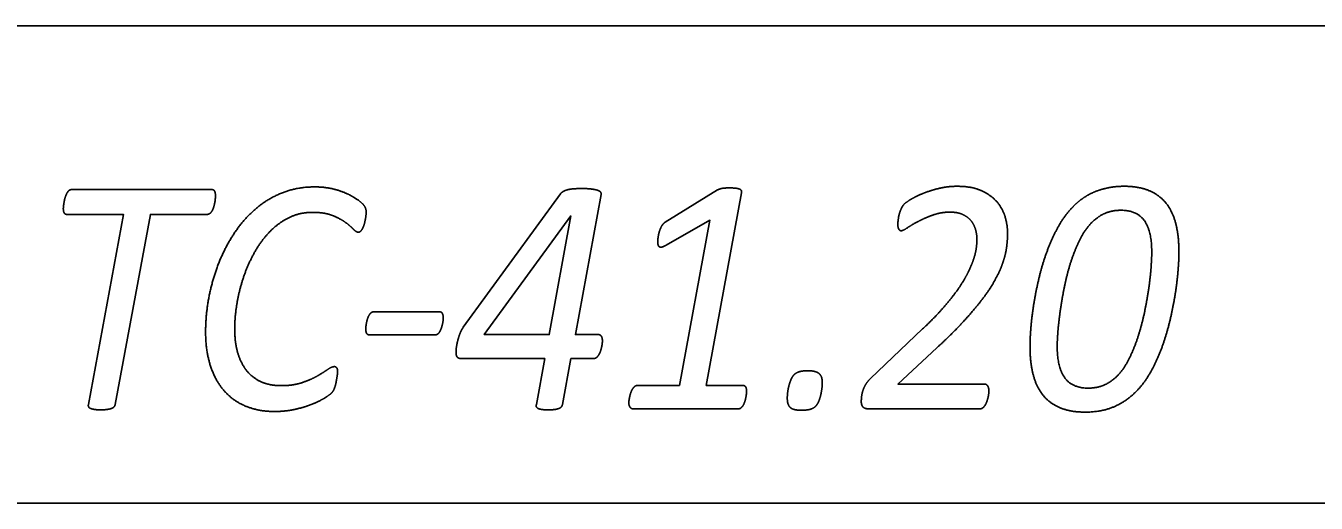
# Model space of a CAD drawing. Extents: x -14196 to 143, y -6096 to 28.
# Drawn here: x 83.134 to 83.866, y -4.579 to -4.308 of the extents above; entities that cross this region are included whole.
import ezdxf

# ---------------------------------------------------------------- set-up
doc = ezdxf.new("R2010")
doc.units = 0
doc.layers.add('RS_Raster1', color=7, linetype='Continuous')
doc.layers.add('SH_Text', color=7, linetype='Continuous')

msp = doc.modelspace()

# ---------------------------------------------------------------- linework, layer by layer
at = {"layer": 'RS_Raster1'}
for p, q in [((81.09453, -4.30794), (94.54453, -4.30794)), ((81.09453, -4.57886), (94.54453, -4.57886))]:
    msp.add_line(p, q, dxfattribs=at)
at = {"layer": 'SH_Text'}
for p, q in [((83.15963, -4.40089), (83.2393, -4.40089)), ((83.49667, -4.41942), (83.52642, -4.4011)), ((83.24134, -4.40426), (83.24134, -4.40426)), ((83.43726, -4.40328), (83.38206, -4.47903)), ((83.3269, -4.41361), (83.3269, -4.41361)), ((83.77286, -4.43654), (83.77286, -4.43654)), ((83.7883, -4.43635), (83.7883, -4.43635)), ((83.33136, -4.47025), (83.36842, -4.47025)), ((83.37063, -4.47342), (83.37063, -4.47342)), ((83.61329, -4.50804), (83.64277, -4.48)), ((83.36594, -4.4834), (83.32889, -4.4834)), ((83.46101, -4.48681), (83.46101, -4.48681)), ((83.58584, -4.51054), (83.58584, -4.51054)), ((83.54286, -4.5155), (83.54286, -4.5155)), ((83.68043, -4.51517), (83.68043, -4.51517)), ((83.53826, -4.5253), (83.47839, -4.5253)), ((83.67538, -4.5253), (83.61207, -4.5253))]:
    msp.add_line(p, q, dxfattribs=at)
for points in [[(83.45861, -4.48317), (83.44565, -4.48317), (83.46032, -4.40367)], [(83.53996, -4.40264), (83.51997, -4.51204), (83.54065, -4.51204)], [(83.16925, -4.52281), (83.18912, -4.41497), (83.15711, -4.41497)], [(83.23664, -4.41497), (83.20441, -4.41497), (83.18446, -4.52281)], [(83.48088, -4.51204), (83.50476, -4.51204), (83.522, -4.41826), (83.49717, -4.43246)], [(83.38101, -4.49678), (83.42832, -4.49678), (83.42354, -4.52291)], [(83.43832, -4.52291), (83.44314, -4.49678), (83.45606, -4.49678)], [(83.65091, -4.49068), (83.62873, -4.51122), (83.67768, -4.51122)]]:
    msp.add_lwpolyline(points, dxfattribs=at)
msp.add_lwpolyline([(83.44316, -4.41569), (83.43081, -4.48317), (83.39392, -4.48317), (83.44305, -4.41569)], close=True, dxfattribs=at)
for points in [[(83.15692, -4.40316), (83.15744, -4.40214), (83.1581, -4.40152)], [(83.1581, -4.40152), (83.15876, -4.40089), (83.15963, -4.40089)], [(83.2393, -4.40089), (83.24045, -4.40089), (83.24089, -4.4018)], [(83.24089, -4.4018), (83.24134, -4.40272), (83.24134, -4.40426)], [(83.27886, -4.40287), (83.28745, -4.39936), (83.29771, -4.39936)], [(83.29771, -4.39936), (83.30417, -4.39936), (83.30979, -4.40095)], [(83.30979, -4.40095), (83.3154, -4.40254), (83.31938, -4.40495)], [(83.43882, -4.40194), (83.4378, -4.40251), (83.43726, -4.40328)], [(83.4413, -4.40097), (83.43984, -4.40136), (83.43882, -4.40194)], [(83.44481, -4.40045), (83.44277, -4.40059), (83.4413, -4.40097)], [(83.4496, -4.4003), (83.44685, -4.4003), (83.44481, -4.40045)], [(83.45456, -4.40054), (83.4525, -4.4003), (83.4496, -4.4003)], [(83.45794, -4.40117), (83.45663, -4.40078), (83.45456, -4.40054)], [(83.45983, -4.40218), (83.45926, -4.40155), (83.45794, -4.40117)], [(83.46032, -4.40367), (83.46041, -4.4028), (83.45983, -4.40218)], [(83.52642, -4.4011), (83.52686, -4.40081), (83.52744, -4.40062)], [(83.52744, -4.40062), (83.52802, -4.40043), (83.52882, -4.40024)], [(83.52882, -4.40024), (83.52962, -4.40004), (83.53072, -4.4)], [(83.53072, -4.4), (83.53183, -4.39995), (83.53334, -4.39995)], [(83.53334, -4.39995), (83.53555, -4.39995), (83.53692, -4.40014)], [(83.53692, -4.40014), (83.53829, -4.40033), (83.53904, -4.40067)], [(83.53904, -4.40067), (83.53979, -4.40101), (83.53992, -4.40154)], [(83.53992, -4.40154), (83.54005, -4.40207), (83.53996, -4.40264)], [(83.64304, -4.40306), (83.64711, -4.40142), (83.65206, -4.40021)], [(83.65206, -4.40021), (83.65702, -4.39901), (83.66233, -4.39901)], [(83.66233, -4.39901), (83.67083, -4.39901), (83.6764, -4.40161)], [(83.6764, -4.40161), (83.68198, -4.4042), (83.68521, -4.40815)], [(83.74008, -4.40233), (83.73632, -4.40392), (83.73309, -4.40632)], [(83.74809, -4.39988), (83.74384, -4.40074), (83.74008, -4.40233)], [(83.75712, -4.39901), (83.75234, -4.39901), (83.74809, -4.39988)], [(83.77143, -4.40151), (83.76551, -4.39901), (83.75712, -4.39901)], [(83.7811, -4.40878), (83.77735, -4.40401), (83.77143, -4.40151)], [(83.15512, -4.41), (83.15526, -4.40899), (83.15547, -4.40774)], [(83.15547, -4.40774), (83.15569, -4.40648), (83.15604, -4.40533)], [(83.15604, -4.40533), (83.15639, -4.40417), (83.15692, -4.40316)], [(83.24103, -4.40803), (83.24081, -4.40919), (83.24045, -4.41049)], [(83.24129, -4.40586), (83.24125, -4.40687), (83.24103, -4.40803)], [(83.24134, -4.40426), (83.24134, -4.40484), (83.24129, -4.40586)], [(83.26342, -4.41248), (83.27028, -4.40638), (83.27886, -4.40287)], [(83.31938, -4.40495), (83.32336, -4.40735), (83.32513, -4.40923)], [(83.32513, -4.40923), (83.3269, -4.41111), (83.3269, -4.41361)], [(83.63114, -4.41081), (83.63162, -4.4099), (83.63224, -4.40922)], [(83.63224, -4.40922), (83.63322, -4.40816), (83.63609, -4.40643)], [(83.63609, -4.40643), (83.63897, -4.40469), (83.64304, -4.40306)], [(83.68521, -4.40815), (83.68844, -4.41209), (83.68973, -4.41671)], [(83.73309, -4.40632), (83.72986, -4.40873), (83.72712, -4.41171)], [(83.78658, -4.42052), (83.78486, -4.41354), (83.7811, -4.40878)], [(83.15499, -4.41169), (83.15499, -4.41102), (83.15512, -4.41)], [(83.15544, -4.4141), (83.15499, -4.41324), (83.15499, -4.41169)], [(83.15711, -4.41497), (83.15588, -4.41497), (83.15544, -4.4141)], [(83.23828, -4.41435), (83.23753, -4.41497), (83.23664, -4.41497)], [(83.23957, -4.41275), (83.23903, -4.41372), (83.23828, -4.41435)], [(83.24045, -4.41049), (83.2401, -4.41179), (83.23957, -4.41275)], [(83.25138, -4.42666), (83.25656, -4.41859), (83.26342, -4.41248)], [(83.28301, -4.41683), (83.2769, -4.41985), (83.27199, -4.42499)], [(83.29656, -4.4138), (83.28912, -4.4138), (83.28301, -4.41683)], [(83.30775, -4.41558), (83.30328, -4.4138), (83.29656, -4.4138)], [(83.31505, -4.41943), (83.31222, -4.41736), (83.30775, -4.41558)], [(83.3269, -4.41361), (83.3269, -4.41563), (83.32628, -4.41862)], [(83.62884, -4.4188), (83.62897, -4.41789), (83.6291, -4.41683)], [(83.6291, -4.41683), (83.62924, -4.41577), (83.62955, -4.41471)], [(83.62955, -4.41471), (83.62986, -4.41365), (83.63025, -4.41269)], [(83.63025, -4.41269), (83.63065, -4.41173), (83.63114, -4.41081)], [(83.64869, -4.41531), (83.64409, -4.41695), (83.64038, -4.41891)], [(83.65833, -4.41368), (83.65329, -4.41368), (83.64869, -4.41531)], [(83.66598, -4.41522), (83.66296, -4.41368), (83.65833, -4.41368)], [(83.67065, -4.41905), (83.669, -4.41675), (83.66598, -4.41522)], [(83.68973, -4.41671), (83.69101, -4.42133), (83.69101, -4.42546)], [(83.72712, -4.41171), (83.7226, -4.41662), (83.71915, -4.42311)], [(83.73806, -4.42032), (83.74161, -4.41657), (83.74581, -4.4146)], [(83.74581, -4.4146), (83.75002, -4.41263), (83.75525, -4.41263)], [(83.75525, -4.41263), (83.76445, -4.41263), (83.76866, -4.41848)], [(83.31956, -4.42329), (83.31788, -4.4215), (83.31505, -4.41943)], [(83.32248, -4.42507), (83.32124, -4.42507), (83.31956, -4.42329)], [(83.32464, -4.42333), (83.32363, -4.42507), (83.32248, -4.42507)], [(83.32628, -4.41862), (83.32566, -4.4216), (83.32464, -4.42333)], [(83.49336, -4.42465), (83.49385, -4.42306), (83.49464, -4.42162)], [(83.49464, -4.42162), (83.49544, -4.42018), (83.49667, -4.41942)], [(83.62871, -4.42049), (83.62871, -4.41972), (83.62884, -4.4188)], [(83.62923, -4.42328), (83.62871, -4.42232), (83.62871, -4.42049)], [(83.63064, -4.42425), (83.62976, -4.42425), (83.62923, -4.42328)], [(83.63414, -4.42256), (83.63162, -4.42425), (83.63064, -4.42425)], [(83.64038, -4.41891), (83.63666, -4.42088), (83.63414, -4.42256)], [(83.67296, -4.42399), (83.67229, -4.42135), (83.67065, -4.41905)], [(83.67363, -4.42892), (83.67363, -4.42662), (83.67296, -4.42399)], [(83.71915, -4.42311), (83.7157, -4.42961), (83.71309, -4.43687)], [(83.73177, -4.42984), (83.73452, -4.42416), (83.73806, -4.42032)], [(83.76866, -4.41848), (83.77286, -4.42434), (83.77286, -4.43654)], [(83.7883, -4.43635), (83.7883, -4.42749), (83.78658, -4.42052)], [(83.24275, -4.44387), (83.24621, -4.43474), (83.25138, -4.42666)], [(83.27199, -4.42499), (83.26707, -4.43013), (83.26335, -4.43685)], [(83.49243, -4.43045), (83.49243, -4.42939), (83.49266, -4.42781)], [(83.49265, -4.43237), (83.49243, -4.4316), (83.49243, -4.43045)], [(83.49266, -4.42781), (83.49288, -4.42623), (83.49336, -4.42465)], [(83.67327, -4.43397), (83.67363, -4.43114), (83.67363, -4.42892)], [(83.69101, -4.42546), (83.69101, -4.42941), (83.69048, -4.43354)], [(83.7269, -4.4421), (83.72903, -4.43551), (83.73177, -4.42984)], [(83.26335, -4.43685), (83.25963, -4.44357), (83.2572, -4.45092)], [(83.49344, -4.43342), (83.49287, -4.43313), (83.49265, -4.43237)], [(83.49489, -4.43347), (83.49401, -4.43371), (83.49344, -4.43342)], [(83.49717, -4.43246), (83.49577, -4.43323), (83.49489, -4.43347)], [(83.67177, -4.44027), (83.67292, -4.43681), (83.67327, -4.43397)], [(83.69048, -4.43354), (83.68995, -4.43768), (83.6884, -4.44225)], [(83.71309, -4.43687), (83.71048, -4.44414), (83.70871, -4.45169)], [(83.77286, -4.43654), (83.77286, -4.4399), (83.77246, -4.44529)], [(83.78782, -4.44669), (83.7883, -4.44058), (83.7883, -4.43635)], [(83.23753, -4.46266), (83.2393, -4.453), (83.24275, -4.44387)], [(83.66857, -4.44792), (83.67061, -4.44374), (83.67177, -4.44027)], [(83.6884, -4.44225), (83.68685, -4.44682), (83.68406, -4.45191)], [(83.72336, -4.45566), (83.72478, -4.44869), (83.7269, -4.4421)], [(83.77246, -4.44529), (83.77207, -4.45067), (83.77114, -4.45712)], [(83.2572, -4.45092), (83.25476, -4.45827), (83.25352, -4.46576)], [(83.66312, -4.45706), (83.66653, -4.4521), (83.66857, -4.44792)], [(83.68406, -4.45191), (83.68127, -4.45701), (83.6768, -4.46293)], [(83.70871, -4.45169), (83.70694, -4.45925), (83.70583, -4.46632)], [(83.78623, -4.45987), (83.78733, -4.4528), (83.78782, -4.44669)], [(83.6547, -4.46773), (83.65971, -4.46201), (83.66312, -4.45706)], [(83.72101, -4.46912), (83.72194, -4.46263), (83.72336, -4.45566)], [(83.77114, -4.45712), (83.77021, -4.46356), (83.76875, -4.47053)], [(83.78335, -4.47455), (83.78512, -4.46694), (83.78623, -4.45987)], [(83.23576, -4.48146), (83.23576, -4.47232), (83.23753, -4.46266)], [(83.25352, -4.46576), (83.25228, -4.47325), (83.25228, -4.47998)], [(83.64277, -4.48), (83.64969, -4.47346), (83.6547, -4.46773)], [(83.6768, -4.46293), (83.67233, -4.46884), (83.666, -4.47572)], [(83.70583, -4.46632), (83.70473, -4.47339), (83.70424, -4.4795)], [(83.32708, -4.47654), (83.3273, -4.47544), (83.32765, -4.47428)], [(83.32765, -4.47428), (83.32801, -4.47313), (83.32854, -4.47222)], [(83.32854, -4.47222), (83.32907, -4.47131), (83.32973, -4.47078)], [(83.32973, -4.47078), (83.33039, -4.47025), (83.33136, -4.47025)], [(83.36842, -4.47025), (83.36966, -4.47025), (83.37014, -4.47112)], [(83.37014, -4.47112), (83.37063, -4.47198), (83.37063, -4.47342)], [(83.37059, -4.47496), (83.37054, -4.47592), (83.37028, -4.47702)], [(83.37063, -4.47342), (83.37063, -4.474), (83.37059, -4.47496)], [(83.71964, -4.48095), (83.72008, -4.47561), (83.72101, -4.46912)], [(83.76875, -4.47053), (83.76729, -4.4775), (83.76516, -4.48409)], [(83.77902, -4.48936), (83.78158, -4.48215), (83.78335, -4.47455)], [(83.23855, -4.50102), (83.23576, -4.49251), (83.23576, -4.48146)], [(83.25228, -4.47998), (83.25228, -4.48766), (83.25406, -4.49367)], [(83.32668, -4.47995), (83.32668, -4.47947), (83.32677, -4.47855)], [(83.32721, -4.48254), (83.32668, -4.48167), (83.32668, -4.47995)], [(83.32677, -4.47855), (83.32686, -4.47764), (83.32708, -4.47654)], [(83.32889, -4.4834), (83.32774, -4.4834), (83.32721, -4.48254)], [(83.36758, -4.48282), (83.36683, -4.4834), (83.36594, -4.4834)], [(83.36882, -4.48129), (83.36833, -4.48225), (83.36758, -4.48282)], [(83.36966, -4.47923), (83.36931, -4.48033), (83.36882, -4.48129)], [(83.37028, -4.47702), (83.37001, -4.47812), (83.36966, -4.47923)], [(83.38069, -4.48133), (83.38012, -4.48258), (83.37967, -4.48392)], [(83.38206, -4.47903), (83.38127, -4.48009), (83.38069, -4.48133)], [(83.666, -4.47572), (83.65967, -4.4826), (83.65091, -4.49068)], [(83.70424, -4.4795), (83.70375, -4.48561), (83.70375, -4.48984)], [(83.7192, -4.48965), (83.7192, -4.48629), (83.71964, -4.48095)], [(83.3783, -4.4893), (83.37808, -4.49054), (83.37799, -4.4916)], [(83.37888, -4.48666), (83.37852, -4.48805), (83.3783, -4.4893)], [(83.37967, -4.48392), (83.37923, -4.48527), (83.37888, -4.48666)], [(83.46048, -4.48417), (83.45995, -4.48317), (83.45861, -4.48317)], [(83.46101, -4.48681), (83.46101, -4.48518), (83.46048, -4.48417)], [(83.46048, -4.49064), (83.46075, -4.48949), (83.46088, -4.48854)], [(83.46088, -4.48854), (83.46101, -4.48758), (83.46101, -4.48681)], [(83.70375, -4.48984), (83.70375, -4.49879), (83.70552, -4.50577)], [(83.72345, -4.50771), (83.7192, -4.50185), (83.7192, -4.48965)], [(83.76516, -4.48409), (83.76304, -4.49068), (83.76025, -4.4964)], [(83.77296, -4.50312), (83.77645, -4.49658), (83.77902, -4.48936)], [(83.25406, -4.49367), (83.25583, -4.49967), (83.2592, -4.5038)], [(83.37799, -4.4916), (83.37791, -4.49265), (83.37791, -4.49333)], [(83.37791, -4.49333), (83.37791, -4.49505), (83.37857, -4.49592)], [(83.37857, -4.49592), (83.37923, -4.49678), (83.38101, -4.49678)], [(83.45606, -4.49678), (83.45685, -4.49678), (83.45756, -4.49625)], [(83.45756, -4.49625), (83.45827, -4.49573), (83.45884, -4.49486)], [(83.45884, -4.49486), (83.45942, -4.494), (83.45982, -4.4929)], [(83.45982, -4.4929), (83.46022, -4.49179), (83.46048, -4.49064)], [(83.76025, -4.4964), (83.75747, -4.50212), (83.75402, -4.50587)], [(83.24643, -4.51524), (83.24134, -4.50952), (83.23855, -4.50102)], [(83.2592, -4.5038), (83.26257, -4.50793), (83.26745, -4.51004)], [(83.29901, -4.50676), (83.30259, -4.5047), (83.30497, -4.50303)], [(83.30497, -4.50303), (83.30736, -4.50136), (83.30887, -4.50136)], [(83.30887, -4.50136), (83.30983, -4.50136), (83.31027, -4.50213)], [(83.31027, -4.50213), (83.3107, -4.5029), (83.3107, -4.50443)], [(83.3107, -4.50443), (83.3107, -4.50491), (83.31057, -4.50583)], [(83.56972, -4.50606), (83.57074, -4.50496), (83.57254, -4.50433)], [(83.57254, -4.50433), (83.57435, -4.50371), (83.57771, -4.50371)], [(83.57771, -4.50371), (83.5803, -4.50371), (83.58186, -4.50419)], [(83.58186, -4.50419), (83.58343, -4.50467), (83.58432, -4.50558)], [(83.76496, -4.51448), (83.76947, -4.50967), (83.77296, -4.50312)], [(83.26745, -4.51004), (83.27232, -4.51216), (83.27853, -4.51216)], [(83.27853, -4.51216), (83.28543, -4.51216), (83.29043, -4.51048)], [(83.29043, -4.51048), (83.29542, -4.50881), (83.29901, -4.50676)], [(83.30986, -4.5101), (83.30964, -4.51135), (83.30929, -4.51246)], [(83.31026, -4.5078), (83.31008, -4.50885), (83.30986, -4.5101)], [(83.31057, -4.50583), (83.31044, -4.50674), (83.31026, -4.5078)], [(83.47929, -4.51266), (83.48, -4.51204), (83.48088, -4.51204)], [(83.54065, -4.51204), (83.54189, -4.51204), (83.54238, -4.51295)], [(83.56619, -4.51588), (83.56641, -4.514), (83.5669, -4.51217)], [(83.5669, -4.51217), (83.56738, -4.51034), (83.56804, -4.50876)], [(83.56804, -4.50876), (83.56871, -4.50717), (83.56972, -4.50606)], [(83.58432, -4.50558), (83.58521, -4.50649), (83.58553, -4.50775)], [(83.58553, -4.50775), (83.58584, -4.509), (83.58584, -4.51054)], [(83.58584, -4.51054), (83.58584, -4.51188), (83.58562, -4.51371)], [(83.60877, -4.51537), (83.6093, -4.51354), (83.61037, -4.51166)], [(83.61037, -4.51166), (83.61143, -4.50978), (83.61329, -4.50804)], [(83.67768, -4.51122), (83.67919, -4.51122), (83.67981, -4.51242)], [(83.70552, -4.50577), (83.70729, -4.51275), (83.7111, -4.51751)], [(83.73685, -4.51356), (83.72771, -4.51356), (83.72345, -4.50771)], [(83.74636, -4.51159), (83.74216, -4.51356), (83.73685, -4.51356)], [(83.75402, -4.50587), (83.75057, -4.50962), (83.74636, -4.51159)], [(83.25878, -4.5239), (83.25152, -4.52096), (83.24643, -4.51524)], [(83.30332, -4.51919), (83.30036, -4.52106), (83.29607, -4.52274)], [(83.30721, -4.51635), (83.30628, -4.51731), (83.30332, -4.51919)], [(83.30854, -4.51448), (83.30814, -4.51539), (83.30721, -4.51635)], [(83.30929, -4.51246), (83.30893, -4.51356), (83.30854, -4.51448)], [(83.47615, -4.52035), (83.47629, -4.51944), (83.47651, -4.51838)], [(83.47651, -4.51838), (83.47673, -4.51732), (83.47713, -4.51617)], [(83.47713, -4.51617), (83.47752, -4.51502), (83.47806, -4.51415)], [(83.47806, -4.51415), (83.47859, -4.51329), (83.47929, -4.51266)], [(83.54238, -4.5192), (83.54215, -4.5203), (83.5418, -4.52136)], [(83.54238, -4.51295), (83.54286, -4.51387), (83.54286, -4.5155)], [(83.54273, -4.51708), (83.5426, -4.51809), (83.54238, -4.5192)], [(83.54286, -4.5155), (83.54286, -4.51608), (83.54273, -4.51708)], [(83.56597, -4.51929), (83.56597, -4.51775), (83.56619, -4.51588)], [(83.56632, -4.52223), (83.56597, -4.52093), (83.56597, -4.51929)], [(83.58495, -4.51746), (83.5845, -4.51939), (83.58383, -4.52102)], [(83.58562, -4.51371), (83.58539, -4.51554), (83.58495, -4.51746)], [(83.60797, -4.52125), (83.60797, -4.52029), (83.60811, -4.51875)], [(83.60811, -4.51875), (83.60824, -4.5172), (83.60877, -4.51537)], [(83.6799, -4.51898), (83.67963, -4.52009), (83.67923, -4.52125)], [(83.67981, -4.51242), (83.68043, -4.51363), (83.68043, -4.51517)], [(83.6803, -4.51681), (83.68016, -4.51787), (83.6799, -4.51898)], [(83.68043, -4.51517), (83.68043, -4.51575), (83.6803, -4.51681)], [(83.7111, -4.51751), (83.7149, -4.52227), (83.72083, -4.52473)], [(83.75236, -4.52372), (83.75974, -4.52025), (83.76496, -4.51448)], [(83.16934, -4.52416), (83.16907, -4.52358), (83.16925, -4.52281)], [(83.1704, -4.52507), (83.1696, -4.52473), (83.16934, -4.52416)], [(83.17262, -4.52565), (83.1712, -4.52541), (83.1704, -4.52507)], [(83.17627, -4.52589), (83.17405, -4.52589), (83.17262, -4.52565)], [(83.17997, -4.52565), (83.17847, -4.52589), (83.17627, -4.52589)], [(83.18239, -4.52507), (83.18147, -4.52541), (83.17997, -4.52565)], [(83.1838, -4.52416), (83.18332, -4.52473), (83.18239, -4.52507)], [(83.18446, -4.52281), (83.18429, -4.52358), (83.1838, -4.52416)], [(83.27507, -4.52683), (83.26604, -4.52683), (83.25878, -4.5239)], [(83.28643, -4.52563), (83.28108, -4.52683), (83.27507, -4.52683)], [(83.29607, -4.52274), (83.29178, -4.52442), (83.28643, -4.52563)], [(83.42354, -4.52291), (83.42328, -4.52368), (83.42354, -4.52421)], [(83.42354, -4.52421), (83.42381, -4.52473), (83.42457, -4.52512)], [(83.42457, -4.52512), (83.42532, -4.5255), (83.42671, -4.5257)], [(83.42671, -4.5257), (83.42809, -4.52589), (83.43031, -4.52589)], [(83.43031, -4.52589), (83.43242, -4.52589), (83.43387, -4.5257)], [(83.43387, -4.5257), (83.43533, -4.5255), (83.43629, -4.52512)], [(83.43629, -4.52512), (83.43726, -4.52473), (83.4377, -4.52421)], [(83.4377, -4.52421), (83.43814, -4.52368), (83.43832, -4.52291)], [(83.47602, -4.52175), (83.47602, -4.52127), (83.47615, -4.52035)], [(83.47668, -4.52434), (83.47602, -4.52338), (83.47602, -4.52175)], [(83.47839, -4.5253), (83.47734, -4.5253), (83.47668, -4.52434)], [(83.53972, -4.52477), (83.53906, -4.5253), (83.53826, -4.5253)], [(83.54092, -4.52333), (83.54038, -4.52425), (83.53972, -4.52477)], [(83.5418, -4.52136), (83.54145, -4.52242), (83.54092, -4.52333)], [(83.56756, -4.52444), (83.56667, -4.52352), (83.56632, -4.52223)], [(83.57002, -4.52574), (83.56844, -4.52535), (83.56756, -4.52444)], [(83.57408, -4.52612), (83.57161, -4.52612), (83.57002, -4.52574)], [(83.57907, -4.52555), (83.57711, -4.52612), (83.57408, -4.52612)], [(83.5821, -4.52381), (83.58103, -4.52497), (83.57907, -4.52555)], [(83.58383, -4.52102), (83.58317, -4.52266), (83.5821, -4.52381)], [(83.6082, -4.52294), (83.60797, -4.52222), (83.60797, -4.52125)], [(83.60886, -4.52419), (83.60842, -4.52366), (83.6082, -4.52294)], [(83.61011, -4.52501), (83.60931, -4.52472), (83.60886, -4.52419)], [(83.61207, -4.5253), (83.61091, -4.5253), (83.61011, -4.52501)], [(83.67698, -4.52472), (83.67627, -4.5253), (83.67538, -4.5253)], [(83.67826, -4.52328), (83.67768, -4.52414), (83.67698, -4.52472)], [(83.67923, -4.52125), (83.67884, -4.52241), (83.67826, -4.52328)], [(83.72083, -4.52473), (83.72676, -4.52718), (83.73507, -4.52718)], [(83.73507, -4.52718), (83.74498, -4.52718), (83.75236, -4.52372)]]:
    msp.add_open_spline(points, degree=2, dxfattribs=at)

doc.saveas('drawing.dxf')
